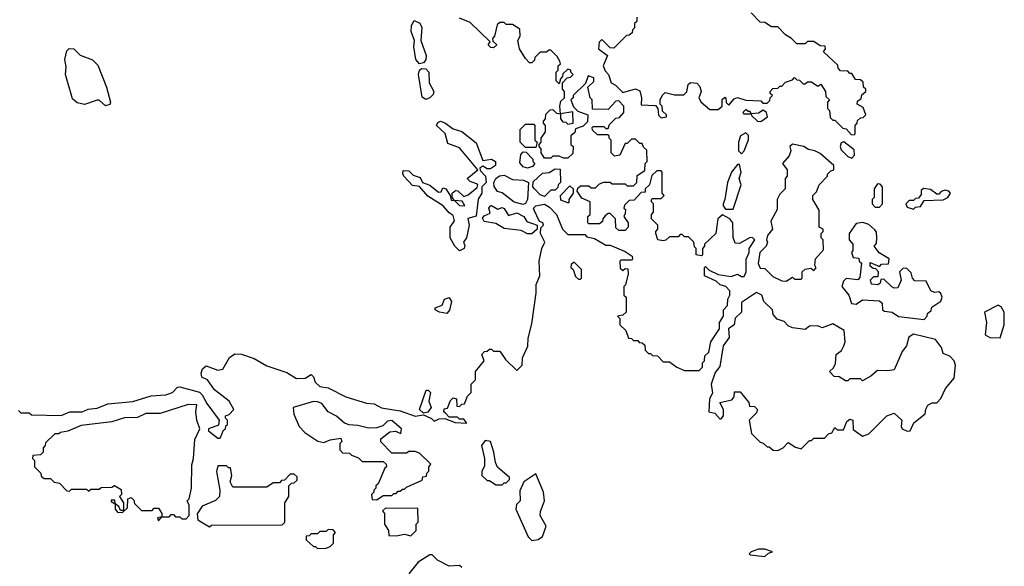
# Model space of a CAD drawing. Extents: x 2386423 to 2568864, y 578392 to 761999.
# Tile 410 of 454: x 2486970 to 2491614, y 729926 to 732503. Entities that reach past the tile are written whole.
import ezdxf

# ---------------------------------------------------------------- set-up
doc = ezdxf.new("R2010")
doc.units = 0

msp = doc.modelspace()

# ---------------------------------------------------------------- linework, layer by layer
at = {"layer": '0CON05XD'}
for points in [[(2487915, 730530), (2487931.7, 730568.3), (2487940, 730575), (2487941.7, 730588.3), (2487950, 730595), (2487950, 730615), (2487940, 730625), (2487940, 730635), (2487958.3, 730641.7), (2487980, 730665), (2487957.5, 730705), (2487888.8, 730758.8), (2487856.2, 730805), (2487828.3, 730818.3), (2487826.4, 730836.4), (2487832.7, 730857.3), (2487849.2, 730870.8), (2487905, 730851.5), (2487928.8, 730855), (2487959.5, 730910.5), (2487985, 730928), (2488015.6, 730925.6), (2488076.6, 730906.6), (2488135, 730872), (2488230.6, 730840.6), (2488275, 730812), (2488316.8, 730813.2), (2488345, 730830), (2488355, 730820), (2488363.8, 730795), (2488385, 730773.8), (2488425, 730768), (2488507.5, 730725), (2488605, 730696), (2488642.2, 730692.2), (2488676, 730674), (2488765, 730658.8), (2488835, 730634.2), (2488875, 730640), (2488912.5, 730622.5), (2488925, 730610), (2488948.3, 730621.7), (2488975, 730622.5), (2489023.6, 730603.6), (2489078.3, 730601.7), (2489065, 730620), (2489045, 730620), (2489035, 730630), (2488995, 730630), (2488978.3, 730648.3), (2488970, 730655), (2488971.7, 730668.3), (2488988.3, 730671.7), (2489001.7, 730708.3), (2489015, 730720), (2489030, 730715), (2489031.7, 730681.7), (2489045, 730680), (2489055, 730690), (2489068.3, 730691.7), (2489081.7, 730728.3), (2489100, 730745), (2489100, 730785), (2489120, 730805), (2489120, 730845), (2489160, 730895), (2489150, 730925), (2489161.7, 730938.3), (2489175, 730940), (2489185, 730950), (2489195, 730950), (2489205, 730940), (2489235, 730940), (2489261.7, 730901.7), (2489315, 730850), (2489340, 730875), (2489340.7, 730909.3), (2489366.1, 730963.9), (2489367.9, 731002.1), (2489385, 731070), (2489406, 731215), (2489406.2, 731255), (2489422.5, 731295), (2489420, 731365), (2489433.3, 731425), (2489446.7, 731455), (2489426, 731495), (2489428.3, 731521.7), (2489440, 731535), (2489437.5, 731545), (2489421.2, 731551.2), (2489395.7, 731605), (2489393.8, 731615), (2489404.4, 731625.6), (2489445, 731633.3), (2489469.3, 731619.3), (2489502.5, 731585), (2489530, 731515), (2489555, 731490), (2489635, 731490), (2489645, 731480), (2489681.7, 731471.7), (2489735, 731440), (2489755, 731440), (2489825, 731410), (2489858.3, 731388.3), (2489860, 731375), (2489855, 731370), (2489805, 731370), (2489800, 731365), (2489801.7, 731331.7), (2489815, 731320), (2489825, 731330), (2489838.3, 731328.3), (2489840, 731305), (2489827, 731253), (2489820, 731245), (2489820, 731205), (2489830, 731195), (2489830, 731125), (2489815, 731110), (2489790, 731105), (2489800, 731095), (2489800, 731065), (2489828.3, 731038.3), (2489841.7, 731001.7), (2489855, 731000), (2489865, 730990), (2489885, 730990), (2489891.7, 730981.7), (2489905, 730980), (2489918.3, 730968.3), (2489920, 730945), (2489935, 730930), (2489945, 730930), (2489955, 730920), (2489978.3, 730918.3), (2490005, 730890), (2490035, 730890), (2490070, 730865), (2490105, 730850), (2490175, 730850), (2490190, 730865), (2490190, 730885), (2490200, 730895), (2490201.7, 730918.3), (2490220, 730935), (2490230, 730985), (2490270, 731045), (2490270, 731075), (2490290, 731105), (2490290, 731135), (2490307.5, 731155), (2490310, 731185), (2490320, 731205), (2490320, 731225), (2490300, 731245), (2490273.3, 731253.3), (2490255, 731270), (2490200, 731295), (2490200, 731335), (2490205, 731340), (2490221.7, 731321.7), (2490265, 731302.5), (2490325, 731292.5), (2490355, 731303.3), (2490375, 731292.5), (2490387, 731293), (2490396.1, 731313.9), (2490396.1, 731373.9), (2490410, 731405), (2490411.2, 731425), (2490437.5, 731465), (2490427.5, 731475), (2490415, 731475.8), (2490365, 731448), (2490345, 731450), (2490335.6, 731475.6), (2490334, 731545), (2490320, 731565), (2490285, 731582.5), (2490263.3, 731565), (2490252.5, 731495), (2490200, 731445), (2490200, 731435), (2490190, 731425), (2490190, 731395), (2490185, 731390), (2490160, 731395), (2490160, 731425), (2490153, 731433), (2490150, 731455), (2490125, 731480), (2490105, 731480), (2490095, 731490), (2490085, 731490), (2490075, 731480), (2490035, 731480), (2490017, 731463), (2490005, 731460), (2489980, 731465), (2489970, 731495), (2489970, 731505), (2489980, 731515), (2489980, 731535), (2489950, 731565), (2489950, 731585), (2489960, 731595), (2489960, 731635), (2489950, 731645), (2489950, 731655), (2489955, 731660), (2489995, 731660), (2490010, 731675), (2490000, 731685), (2490000, 731785), (2489995, 731790), (2489975, 731790), (2489951.7, 731768.3), (2489940, 731725), (2489920, 731705), (2489920, 731690), (2489901.7, 731688.3), (2489868.3, 731651.7), (2489845, 731650), (2489821.7, 731628.3), (2489820, 731615), (2489827.5, 731607.5), (2489825, 731590), (2489820, 731575), (2489840, 731545), (2489840, 731525), (2489825, 731510), (2489795, 731510), (2489781.7, 731521.7), (2489780, 731565), (2489755, 731590), (2489745, 731590), (2489731.7, 731578.3), (2489720, 731565), (2489718.3, 731551.7), (2489705, 731540), (2489655, 731540), (2489650, 731545), (2489650, 731575), (2489660, 731585), (2489660, 731645), (2489621.7, 731661.7), (2489600, 731695), (2489601.7, 731708.3), (2489615, 731720), (2489655, 731720), (2489665, 731710), (2489685, 731710), (2489705, 731730), (2489725, 731737.5), (2489755, 731737.5), (2489765, 731730), (2489825, 731730), (2489835, 731720), (2489865, 731720), (2489880, 731735), (2489881.7, 731768.3), (2489918.3, 731791.7), (2489920, 731825), (2489930, 731835), (2489928.3, 731888.3), (2489911.7, 731901.7), (2489905, 731920), (2489895, 731920), (2489875, 731940), (2489855, 731940), (2489835, 731920), (2489825, 731920), (2489800, 731865), (2489775, 731860), (2489760, 731875), (2489760, 731935), (2489750, 731945), (2489750, 731955), (2489745, 731960), (2489695, 731960), (2489671.7, 731981.7), (2489670, 731995), (2489675, 732000), (2489725, 732000), (2489735, 731990), (2489745, 731990), (2489751.7, 732008.3), (2489781.7, 732038.3), (2489798.3, 732041.7), (2489820, 732065), (2489820, 732095), (2489795, 732120), (2489781.7, 732118.3), (2489745, 732080), (2489671.7, 732081.7), (2489670, 732125), (2489660, 732135), (2489650, 732185), (2489678.3, 732211.7), (2489678.3, 732228.3), (2489651.7, 732238.3), (2489638.3, 732201.7), (2489580, 732145), (2489580, 732135), (2489570, 732125), (2489581.7, 732091.7), (2489601.7, 732071.7), (2489650, 732055), (2489648.3, 732021.7), (2489628.3, 732001.7), (2489591.7, 731988.3), (2489588.3, 731971.7), (2489570, 731955), (2489570, 731915), (2489580, 731905), (2489578.3, 731871.7), (2489555, 731850), (2489535, 731850), (2489515, 731860), (2489485, 731860), (2489475, 731850), (2489445, 731850), (2489430, 731875), (2489430, 731895), (2489420, 731905), (2489420, 731915), (2489430, 731925), (2489430, 731945), (2489450, 731975), (2489450, 732005), (2489440, 732015), (2489440, 732025), (2489450, 732035), (2489451.7, 732058.3), (2489471.7, 732078.3), (2489485, 732080), (2489501.7, 732061.7), (2489520, 732060), (2489520, 732035), (2489531.7, 732021.7), (2489545, 732020), (2489555, 732010), (2489580, 732015), (2489578.3, 732068.3), (2489520, 732060), (2489517.5, 732095), (2489521.7, 732118.3), (2489540, 732135), (2489540, 732165), (2489530, 732175), (2489530, 732205), (2489551.7, 732228.3), (2489568.3, 732231.7), (2489580, 732245), (2489570, 732255), (2489570, 732265), (2489555, 732270), (2489531.7, 732248.3), (2489530, 732235), (2489520, 732225), (2489515, 732200), (2489500, 732215), (2489500, 732255), (2489510, 732265), (2489510, 732285), (2489520, 732295), (2489517, 732307), (2489505, 732330), (2489475, 732360), (2489465, 732360), (2489455, 732350), (2489425, 732350), (2489400, 732325), (2489398.3, 732311.7), (2489385, 732300), (2489375, 732300), (2489355, 732320), (2489327.5, 732365), (2489320, 732405), (2489330, 732425), (2489328.3, 732458.3), (2489295, 732480), (2489265, 732480), (2489255, 732490), (2489235, 732490), (2489221.7, 732478.3), (2489210, 732425), (2489200, 732415), (2489201.7, 732401.7), (2489220, 732385), (2489205, 732370), (2489191.7, 732371.7), (2489180, 732385), (2489188.3, 732398.3), (2489095, 732490), (2489045, 732510)], [(2489880, 732515), (2489880, 732495), (2489870, 732485), (2489870, 732465), (2489860, 732455), (2489858.3, 732441.7), (2489845, 732430), (2489831.7, 732428.3), (2489771.7, 732368.3), (2489755, 732370), (2489715, 732410), (2489703, 732397), (2489700, 732365), (2489742.5, 732335), (2489722.5, 732285), (2489731.7, 732261.7), (2489747.5, 732245), (2489760, 732205), (2489780, 732195), (2489815, 732160), (2489875, 732177.5), (2489895, 732167.5), (2489902.5, 732135), (2489901.7, 732101.7), (2489968.3, 732098.3), (2489980, 732085), (2489983, 732053), (2489995, 732040), (2490020, 732045), (2490020, 732055), (2490001.7, 732071.7), (2490000, 732095), (2489990, 732105), (2489990, 732125), (2490000, 732145), (2490015, 732160), (2490058.3, 732148.3), (2490101.7, 732148.3), (2490117, 732163), (2490123, 732197), (2490133, 732207), (2490163.9, 732203.9), (2490178.3, 732188.3), (2490183.8, 732165), (2490173.3, 732135), (2490183.6, 732113.6), (2490225, 732080), (2490265, 732080), (2490282.5, 732095), (2490283.6, 732126.4), (2490295, 732137.5), (2490300, 732135), (2490302.5, 732112.5), (2490315, 732100), (2490340, 732130), (2490355, 732136.7), (2490395, 732123.3), (2490465, 732120), (2490475, 732110), (2490495, 732110), (2490508.3, 732121.7), (2490510, 732135), (2490520, 732145), (2490510, 732155), (2490510, 732165), (2490521.7, 732178.3), (2490545, 732180), (2490555, 732190), (2490565, 732190), (2490581.7, 732208.3), (2490615, 732220), (2490625, 732230), (2490635, 732220), (2490648.3, 732218.3), (2490665, 732200), (2490675, 732200), (2490685, 732210), (2490705, 732210), (2490735, 732190), (2490748.3, 732198.3), (2490770, 732165), (2490771.7, 732141.7), (2490790, 732125), (2490780, 732115), (2490780, 732085), (2490790, 732075), (2490791.7, 732041.7), (2490805, 732030), (2490815, 732030), (2490851.7, 731991.7), (2490868.3, 731988.3), (2490891.7, 731961.7), (2490905, 731960), (2490910, 731965), (2490910, 732005), (2490920, 732015), (2490921.7, 732028.3), (2490935, 732040), (2490948.3, 732041.7), (2490960, 732055), (2490948.3, 732088.3), (2490920, 732105), (2490921.7, 732118.3), (2490938.3, 732131.7), (2490941.7, 732148.3), (2490960, 732165), (2490960, 732175), (2490950, 732185), (2490948.3, 732208.3), (2490935, 732220), (2490911.7, 732221.7), (2490895, 732250), (2490885, 732250), (2490875, 732260), (2490841.7, 732261.7), (2490830, 732275), (2490828.3, 732288.3), (2490761.7, 732351.7), (2490770, 732365), (2490768.3, 732378.3), (2490745, 732380), (2490715, 732400), (2490685, 732400), (2490675, 732390), (2490635, 732390), (2490610, 732415), (2490581.7, 732431.7), (2490545, 732470), (2490515, 732470), (2490485, 732490), (2490461.7, 732491.7), (2490420, 732535)], [(2488855, 732295.6), (2488838.5, 732315), (2488828.9, 732375), (2488832, 732405), (2488816.6, 732446.6), (2488818.1, 732475), (2488830.7, 732499.3), (2488856.6, 732486.6), (2488866.8, 732466.8), (2488861.2, 732405), (2488886.7, 732335), (2488885.5, 732314.5), (2488875, 732299.2), (2488855, 732295.6)], [(2487375, 732096.7), (2487345, 732123.3), (2487335, 732123.8), (2487275, 732102.5), (2487241.1, 732111.1), (2487219.3, 732129.3), (2487185.6, 732245), (2487188.7, 732281.3), (2487182.5, 732315), (2487193, 732357), (2487202.7, 732367.3), (2487225, 732365.7), (2487255, 732336), (2487313.6, 732313.6), (2487338.3, 732288.3), (2487378.8, 732185), (2487398.8, 732115), (2487395, 732102.5), (2487375, 732096.7)], [(2488885, 732127.5), (2488867.7, 732137.7), (2488851.1, 732245), (2488855.6, 732264.4), (2488865, 732272.5), (2488885, 732271.4), (2488900, 732255), (2488901.4, 732205), (2488922.5, 732165), (2488919.3, 732150.7), (2488905, 732134), (2488885, 732127.5)], [(2490465, 732022.5), (2490496.7, 732045), (2490492.5, 732065), (2490477, 732077), (2490455, 732062.5), (2490420, 732060), (2490415, 732070), (2490405, 732070), (2490395, 732080), (2490380, 732065), (2490385, 732060), (2490420, 732060), (2490421.7, 732051.7), (2490450, 732025), (2490465, 732022.5)], [(2489045, 731413.3), (2489022.5, 731435), (2489000, 731475), (2489000, 731525), (2489020, 731555), (2489015, 731580), (2488995, 731592.5), (2488966.7, 731625), (2488895, 731671.2), (2488856.4, 731716.4), (2488821.9, 731721.9), (2488783.1, 731763.1), (2488776.7, 731775), (2488778.3, 731791.7), (2488805, 731790), (2488825, 731770), (2488858.8, 731758.8), (2488870, 731735), (2488903.6, 731723.6), (2488945, 731690), (2488958.3, 731691.7), (2488965, 731710), (2488980, 731705), (2489000, 731675), (2489005, 731652.5), (2489020, 731650), (2489045, 731627.5), (2489070, 731625), (2489057, 731647), (2489020, 731650), (2489010, 731665), (2489010, 731685), (2489025, 731697.5), (2489037, 731697), (2489065, 731670), (2489085, 731677.5), (2489128.3, 731711.7), (2489130, 731725), (2489125, 731730), (2489095, 731740), (2489080, 731755), (2489130, 731795), (2489045, 731899.2), (2488989.2, 731919.2), (2488976.2, 731966.2), (2488936.2, 732005), (2488941.4, 732018.6), (2488955, 732024), (2488975, 732017.5), (2489015, 731988.6), (2489055.8, 731975.8), (2489122.9, 731922.9), (2489155, 731840), (2489195, 731846.2), (2489213.3, 731835), (2489213.3, 731815), (2489190.7, 731800.7), (2489175, 731800), (2489155, 731812.5), (2489140, 731805), (2489141.7, 731791.7), (2489167.5, 731765), (2489170, 731735), (2489150, 731715), (2489150, 731685), (2489133, 731657), (2489122.5, 731577.5), (2489083.6, 731566.4), (2489090, 731535), (2489077.5, 731475), (2489062.5, 731455), (2489068.8, 731438.8), (2489066.2, 731425), (2489045, 731413.3)], [(2489405, 731900), (2489355, 731900), (2489330, 731925), (2489330, 731985), (2489355, 732010), (2489395, 732010), (2489400, 732005), (2489400, 731935), (2489410, 731925), (2489405, 731900)], [(2490375, 731870), (2490387.5, 731885), (2490406.7, 731936.7), (2490407, 731957), (2490395, 731970), (2490370, 731955), (2490360, 731925), (2490360, 731885), (2490375, 731870)], [(2490585, 731270), (2490615, 731290), (2490625, 731280), (2490655, 731280), (2490660, 731285), (2490660, 731315), (2490675, 731327.5), (2490701.7, 731331.7), (2490715, 731320), (2490727, 731333), (2490720, 731345), (2490722.5, 731375), (2490761.7, 731418.3), (2490760, 731465), (2490750, 731475), (2490750, 731495), (2490760, 731505), (2490760, 731515), (2490740, 731525), (2490740, 731605), (2490710, 731655), (2490710, 731675), (2490728.3, 731691.7), (2490740, 731725), (2490780, 731765), (2490780, 731775), (2490795, 731790), (2490810, 731795), (2490810, 731815), (2490745, 731872.5), (2490720, 731885), (2490690.5, 731890.5), (2490667.5, 731905), (2490615, 731916.2), (2490602.5, 731905), (2490607.5, 731885), (2490598.3, 731861.7), (2490567.5, 731825), (2490590, 731795), (2490590, 731765), (2490580, 731755), (2490580, 731705), (2490555, 731680), (2490542.5, 731655), (2490541.7, 731608.3), (2490513, 731553), (2490520, 731515), (2490497.5, 731485), (2490492.5, 731465), (2490497.5, 731455), (2490490, 731435), (2490460, 731405), (2490453.6, 731353.6), (2490461.7, 731331.7), (2490485, 731330), (2490521.7, 731291.7), (2490565, 731272.5), (2490585, 731270)], [(2490895, 731850), (2490906.7, 731865), (2490905, 731890), (2490857, 731927), (2490845, 731922.5), (2490840, 731905), (2490845, 731890), (2490875, 731857.5), (2490895, 731850)], [(2489365, 731802.5), (2489345, 731810), (2489328.3, 731828.3), (2489333, 731867), (2489345, 731880), (2489358.3, 731878.3), (2489390, 731845), (2489390, 731835), (2489400, 731825), (2489388.3, 731811.7), (2489365, 731802.5)], [(2490299.3, 731609.3), (2490335, 731610), (2490373.3, 731725), (2490362.5, 731755), (2490373.3, 731785), (2490365, 731820), (2490355, 731820), (2490327.5, 731785), (2490307.5, 731735), (2490296.2, 731655), (2490287.5, 731635), (2490287.5, 731625), (2490299.3, 731609.3)], [(2489345, 731632), (2489302.1, 731642.1), (2489245, 731686.2), (2489223.6, 731693.6), (2489207, 731717), (2489206.7, 731735), (2489215.8, 731754.2), (2489233.4, 731766.6), (2489255, 731770), (2489295, 731749.2), (2489346.4, 731746.4), (2489370, 731735), (2489364.3, 731655.7), (2489355, 731636.7), (2489345, 731632)], [(2489445, 731670), (2489425, 731677.5), (2489397.5, 731705), (2489390, 731715), (2489391.7, 731738.3), (2489435, 731780), (2489467, 731783), (2489495, 731800), (2489518.3, 731798.3), (2489520, 731735), (2489510, 731725), (2489508.3, 731711.7), (2489495, 731700), (2489475, 731700), (2489445, 731670)], [(2489560, 731640), (2489555, 731640), (2489521.7, 731651.7), (2489520, 731675), (2489565, 731720), (2489580, 731705), (2489580, 731685), (2489560, 731655), (2489560, 731640)], [(2491025, 731620), (2491040, 731635), (2491040, 731715), (2491028.3, 731728.3), (2491015, 731730), (2491000, 731705), (2491000, 731665), (2490990, 731655), (2490990, 731635), (2491005, 731620), (2491025, 731620)], [(2491185, 731610), (2491195, 731620), (2491218.3, 731621.7), (2491235, 731650), (2491325, 731653.3), (2491346.7, 731665), (2491360, 731685), (2491352.5, 731695), (2491335, 731700), (2491316.4, 731693.6), (2491305, 731680), (2491295, 731680), (2491265, 731702.5), (2491233, 731707), (2491221.7, 731698.3), (2491221.7, 731678.3), (2491208.3, 731661.7), (2491195, 731660), (2491185, 731650), (2491165, 731650), (2491150, 731635), (2491155, 731620), (2491185, 731610)], [(2489385, 731493.8), (2489365, 731493.8), (2489335, 731510), (2489255, 731518), (2489215, 731542.5), (2489161.2, 731551.2), (2489153, 731567), (2489161.2, 731578.8), (2489188.3, 731591.7), (2489182.5, 731615), (2489190, 731625), (2489195, 731627.5), (2489225, 731610), (2489245, 731617.5), (2489255, 731612.5), (2489275, 731580), (2489315, 731593.3), (2489347.5, 731575), (2489361.2, 731551.2), (2489410, 731535), (2489410, 731515), (2489385, 731493.8)], [(2491235, 731090), (2491250, 731105), (2491251.7, 731118.3), (2491268.3, 731131.7), (2491271.7, 731148.3), (2491313.6, 731176.4), (2491320, 731195), (2491315, 731212.5), (2491305, 731220), (2491285, 731217.5), (2491267.5, 731225), (2491245, 731270), (2491191.7, 731271.7), (2491180, 731285), (2491175, 731310), (2491151.7, 731331.7), (2491135, 731330), (2491120, 731315), (2491127.5, 731275), (2491111.7, 731238.3), (2491095, 731237.5), (2491083.9, 731243.9), (2491045, 731280), (2491031.7, 731278.3), (2491028.3, 731261.7), (2491017, 731253), (2490987, 731257), (2490983, 731277), (2490998.3, 731291.7), (2491018.3, 731291.7), (2491020, 731315), (2491008.3, 731328.3), (2490995, 731330), (2490981.7, 731341.7), (2490981.7, 731358.3), (2491025, 731340), (2491035, 731350), (2491068.3, 731351.7), (2491070, 731375), (2491023.6, 731403.6), (2491000, 731435), (2491011.7, 731448.3), (2491013.3, 731475), (2491011.7, 731501.7), (2491003, 731513), (2490975, 731537.5), (2490947, 731547), (2490915, 731542.5), (2490882.5, 731495), (2490882.5, 731465), (2490900, 731445), (2490900, 731415), (2490892.5, 731405), (2490901.7, 731381.7), (2490928.3, 731378.3), (2490930, 731365), (2490940, 731355), (2490933, 731287), (2490923, 731277), (2490867.5, 731282.5), (2490855, 731270), (2490847.5, 731245), (2490880, 731205), (2490892.5, 731165), (2490915, 731162.5), (2490945, 731182.5), (2491025, 731177.5), (2491037, 731167), (2491040, 731135), (2491048.3, 731128.3), (2491085, 731123.8), (2491115, 731103.3), (2491235, 731090)], [(2489615, 731280), (2489620, 731285), (2489620, 731325), (2489585, 731360), (2489571.7, 731348.3), (2489570, 731335), (2489580, 731325), (2489591.7, 731291.7), (2489605, 731280), (2489615, 731280)], [(2490545, 730472.5), (2490570, 730485), (2490595, 730510), (2490628.3, 730488.3), (2490655, 730480), (2490695, 730520), (2490705, 730520), (2490715, 730530), (2490765, 730530), (2490785, 730550), (2490800, 730555), (2490815, 730580), (2490825, 730570), (2490855, 730570), (2490871.7, 730608.3), (2490885, 730620), (2490900, 730615), (2490901.7, 730571.7), (2490945, 730540), (2490975, 730550), (2491060, 730635), (2491095, 730647.5), (2491130, 730615), (2491127.5, 730585), (2491132.5, 730575), (2491155, 730563.3), (2491170, 730565), (2491187, 730603), (2491240, 730645), (2491243, 730667), (2491253.6, 730686.4), (2491273, 730697), (2491295, 730697.5), (2491315, 730717.5), (2491336.7, 730765), (2491377, 730813), (2491383.3, 730875), (2491377.5, 730895), (2491356.4, 730916.4), (2491325, 730930), (2491317, 730957), (2491290, 730995), (2491185, 731020), (2491163, 731007), (2491152.5, 730965), (2491131.7, 730938.3), (2491095, 730852.5), (2491065, 730847.5), (2491015, 730850), (2490985, 730822.5), (2490945, 730800), (2490935, 730810), (2490885, 730810), (2490875, 730800), (2490865, 730800), (2490835, 730820), (2490811.7, 730821.7), (2490790, 730845), (2490808.3, 730861.7), (2490817, 730883), (2490820, 730925), (2490846.4, 730943.6), (2490857.5, 730965), (2490862.5, 730985), (2490858.3, 731038.3), (2490805, 731070), (2490755, 731050), (2490735, 731060), (2490695, 731057.5), (2490675, 731042.5), (2490615, 731050), (2490595, 731060), (2490575, 731080), (2490541.7, 731091.7), (2490523, 731113), (2490520, 731135), (2490480, 731175), (2490470, 731205), (2490445, 731217.5), (2490375, 731170), (2490373.8, 731125), (2490344, 731096), (2490340, 731065), (2490312.5, 731045), (2490315.8, 731004.2), (2490287.5, 730965), (2490271.7, 730868.3), (2490250.5, 730839.5), (2490231.2, 730785), (2490237.5, 730742.5), (2490223.6, 730716.4), (2490220, 730655), (2490248.3, 730648.3), (2490271.7, 730621.7), (2490278.3, 730621.7), (2490290, 730635), (2490290, 730665), (2490271.7, 730698.3), (2490328.3, 730711.7), (2490340, 730725), (2490341.7, 730748.3), (2490368.3, 730748.3), (2490408.3, 730698.3), (2490411.7, 730681.7), (2490435, 730680), (2490450, 730665), (2490445, 730650), (2490410, 730615), (2490421.7, 730551.7), (2490461.7, 730511.7), (2490477, 730507), (2490495, 730490), (2490505, 730490), (2490523, 730473), (2490545, 730472.5)], [(2488985, 731117.5), (2488950, 731125), (2488930, 731135), (2488930, 731145), (2488962.5, 731157.5), (2488974.2, 731185.8), (2488995, 731193.3), (2489006.7, 731175), (2488996.4, 731133.6), (2488985, 731117.5)], [(2491595, 731003.8), (2491613.8, 731065), (2491613.3, 731125), (2491599.3, 731149.3), (2491585, 731156.7), (2491520, 731125), (2491530, 731075), (2491523, 731017), (2491545, 731004.2), (2491595, 731003.8)], [(2486965, 730660), (2486975, 730650), (2487015, 730650), (2487025, 730640), (2487165, 730637.5), (2487206.2, 730653.8), (2487265, 730654.2), (2487293.6, 730666.4), (2487335, 730671.2), (2487385, 730692), (2487503, 730703), (2487590.7, 730729.3), (2487660, 730735), (2487690, 730745), (2487715, 730770), (2487725, 730772.5), (2487817.5, 730747.5), (2487831.2, 730735), (2487853.1, 730693.1), (2487910, 730615), (2487908.3, 730591.7), (2487860, 730575), (2487860, 730565), (2487905, 730530), (2487915, 730530)], [(2488875, 730647.5), (2488856.1, 730666.1), (2488886.4, 730756.4), (2488896.1, 730756.1), (2488907.5, 730745), (2488900, 730705), (2488910, 730675), (2488895, 730652.5), (2488875, 730647.5)], [(2488655, 730240), (2488685, 730260), (2488725, 730260), (2488735, 730270), (2488745, 730270), (2488755, 730280), (2488765, 730280), (2488775, 730290), (2488785, 730290), (2488795, 730300), (2488868.3, 730331.7), (2488871.7, 730348.3), (2488888.3, 730351.7), (2488890, 730365), (2488900, 730375), (2488900, 730395), (2488908.3, 730408.3), (2488855, 730460), (2488835, 730467.5), (2488805, 730467.5), (2488795, 730460), (2488725, 730460), (2488673, 730513), (2488673.6, 730526.4), (2488715, 730560), (2488743, 730563), (2488768.3, 730551.7), (2488770, 730575), (2488725, 730613.3), (2488705, 730610), (2488682.3, 730587.7), (2488655, 730578.8), (2488615, 730576.7), (2488565, 730590), (2488523.6, 730593.6), (2488501.7, 730601.7), (2488463.6, 730633.6), (2488424.2, 730654.2), (2488395, 730693.3), (2488375, 730702), (2488355, 730703.8), (2488260, 730675), (2488263.6, 730643.6), (2488287.5, 730585), (2488315, 730557.5), (2488376.4, 730516.4), (2488405, 730510), (2488435, 730522.5), (2488485, 730530), (2488490, 730515), (2488480, 730505), (2488480, 730475), (2488491.7, 730461.7), (2488525, 730460), (2488535, 730450), (2488568.3, 730438.3), (2488585, 730420), (2488685, 730420), (2488698.3, 730408.3), (2488700, 730395), (2488691.7, 730388.3), (2488660, 730315), (2488650, 730305), (2488650, 730295), (2488640, 730285), (2488640, 730275), (2488630, 730265), (2488631.7, 730241.7), (2488655, 730240)], [(2487625, 730140), (2487640, 730160), (2487675, 730160), (2487685, 730170), (2487695, 730170), (2487705, 730160), (2487725, 730160), (2487735, 730150), (2487755, 730150), (2487770, 730165), (2487770, 730215), (2487760, 730235), (2487770, 730245), (2487780, 730295), (2487782.5, 730405), (2487790, 730435), (2487795.8, 730524.2), (2487820, 730575), (2487805.7, 730615), (2487801.2, 730655), (2487805, 730687.5), (2487765, 730688.8), (2487633, 730647), (2487565, 730646.7), (2487525, 730627.5), (2487465, 730626.2), (2487405, 730606.7), (2487260.7, 730589.3), (2487197, 730563), (2487163, 730557), (2487155, 730550), (2487135, 730550), (2487091.7, 730508.3), (2487090, 730495), (2487080, 730485), (2487080, 730465), (2487068.3, 730451.7), (2487031.7, 730448.3), (2487030, 730435), (2487040, 730425), (2487040, 730395), (2487070, 730365), (2487071.7, 730351.7), (2487085, 730340), (2487115, 730340), (2487133, 730323), (2487158.3, 730318.3), (2487191.7, 730281.7), (2487205, 730280), (2487215, 730290), (2487285, 730290), (2487295, 730280), (2487305, 730290), (2487345, 730290), (2487355, 730297.5), (2487405, 730300), (2487417, 730307), (2487448.3, 730288.3), (2487450, 730265), (2487440, 730255), (2487460, 730225), (2487460, 730190), (2487445, 730190), (2487438.3, 730208.3), (2487420, 730220), (2487418.3, 730238.3), (2487401.7, 730238.3), (2487401.7, 730231.7), (2487420, 730220), (2487420, 730195), (2487431.7, 730181.7), (2487455, 730180), (2487478.3, 730201.7), (2487480, 730245), (2487495, 730250), (2487508.3, 730238.3), (2487511.7, 730221.7), (2487545, 730190), (2487595, 730190), (2487605, 730200), (2487625, 730200), (2487640, 730175), (2487640, 730160), (2487620, 730155), (2487625, 730140)], [(2489245, 730310), (2489255, 730320), (2489265, 730320), (2489280, 730335), (2489280, 730345), (2489223.9, 730393.9), (2489213.3, 730415), (2489206.7, 730465), (2489190, 730515), (2489165, 730520), (2489147.5, 730495), (2489162.5, 730435), (2489161.7, 730398.3), (2489150, 730375), (2489150, 730355), (2489175, 730330), (2489185, 730330), (2489215, 730310), (2489245, 730310)], [(2487865, 730112.5), (2487875, 730120), (2488208.3, 730121.7), (2488220, 730135), (2488220, 730225), (2488240, 730255), (2488240, 730305), (2488251.7, 730318.3), (2488265, 730320), (2488278.3, 730331.7), (2488278.3, 730348.3), (2488265, 730360), (2488245, 730360), (2488218.3, 730331.7), (2488205, 730330), (2488195, 730320), (2488165, 730320), (2488135, 730300), (2487975, 730300), (2487962.5, 730325), (2487970, 730355), (2487965, 730390), (2487955, 730390), (2487945, 730400), (2487905, 730400), (2487897.5, 730372.5), (2487913.3, 730285), (2487912.5, 730255), (2487893.6, 730236.4), (2487830.7, 730209.3), (2487806.4, 730173.6), (2487810, 730145), (2487865, 730112.5)], [(2489385, 730047.5), (2489415, 730052.5), (2489435, 730067.5), (2489452.5, 730115), (2489424.2, 730165), (2489425.8, 730185), (2489445.9, 730234.1), (2489441.2, 730275), (2489405, 730362.5), (2489347.5, 730325), (2489328.3, 730281.7), (2489330, 730235), (2489313, 730217), (2489310, 730195), (2489367.5, 730065), (2489385, 730047.5)], [(2488815, 730070), (2488840, 730095), (2488840, 730125), (2488850, 730135), (2488848.3, 730198.3), (2488695, 730200), (2488681.7, 730188.3), (2488690, 730175), (2488690, 730125), (2488710, 730095), (2488711.7, 730071.7), (2488745, 730070), (2488785, 730077.5), (2488815, 730070)], [(2488375, 730010), (2488415, 730012.5), (2488435, 730020), (2488450, 730035), (2488450, 730075), (2488460, 730085), (2488448.3, 730098.3), (2488425, 730100), (2488415, 730090), (2488385, 730090), (2488375, 730080), (2488345, 730080), (2488335, 730070), (2488321.7, 730068.3), (2488321.7, 730051.7), (2488355, 730020), (2488365, 730020), (2488375, 730010)], [(2490485, 729972.5), (2490501.7, 729988.3), (2490520, 729995), (2490485, 730007.5), (2490455, 730006.7), (2490420, 729995), (2490410, 729985), (2490415, 729980), (2490485, 729972.5)], [(2489055, 729920), (2489045, 729930), (2488995, 729927.5), (2488940, 729955), (2488915, 729980), (2488905, 729980), (2488850, 729945), (2488805, 729890)]]:
    msp.add_lwpolyline(points, dxfattribs=at)

doc.saveas('drawing.dxf')
